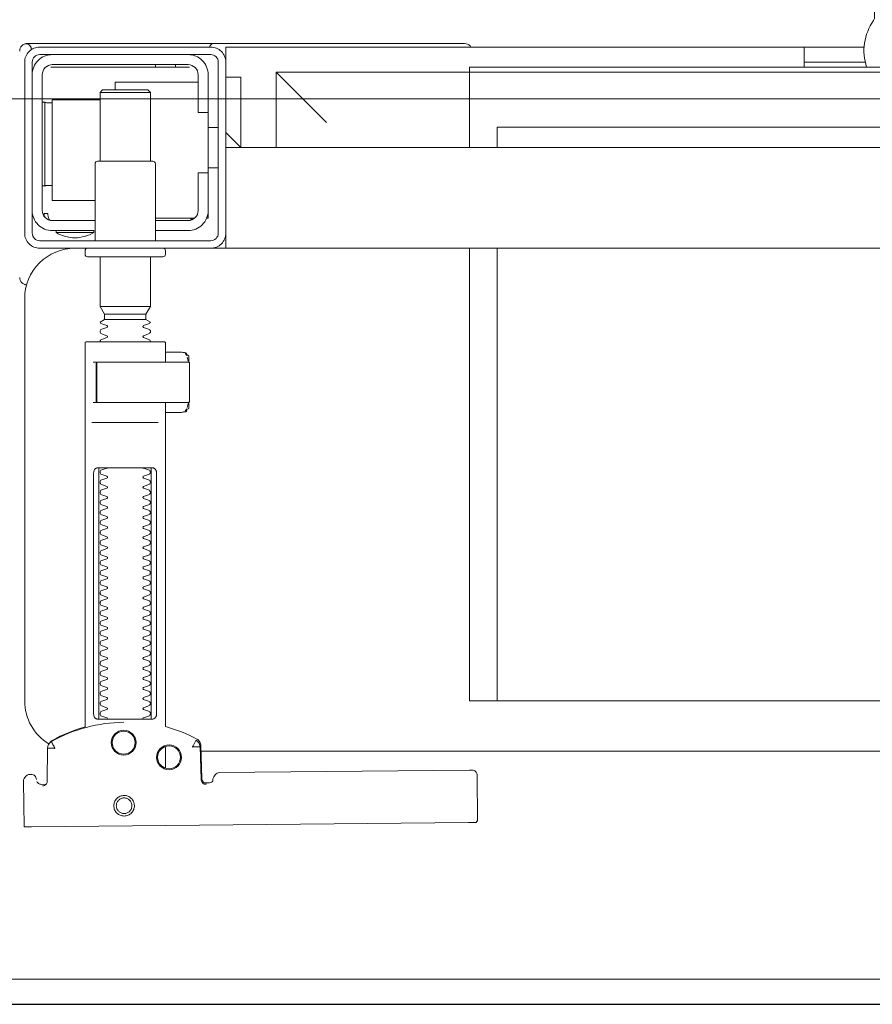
# Model space of a CAD drawing. Header units: millimetres. Extents: x 28291 to 177760, y -399809 to -170937.
# Tile 428 of 656: x 60300 to 60317, y -194641 to -194622. Entities that reach past the tile are written whole.
import ezdxf

# ---------------------------------------------------------------- set-up
doc = ezdxf.new("R2010")
doc.units = ezdxf.units.MM
doc.linetypes.add('DASHDOT', pattern=[25.4, 12.7, -6.35, 0, -6.35])
doc.layers.get('0').update_dxf_attribs({"lineweight": 0})
doc.layers.add('!! 0_ Istn-sciany', color=3, linetype='Continuous', lineweight=30)
doc.layers.add('0-osie-liniA', color=14, linetype='DASHDOT', lineweight=5)
doc.layers.add('!! 1_drzwi-linia - zrealizowane', color=7, linetype='Continuous', lineweight=5, true_color=0x7a7a7a)
doc.layers.add('!! 2 ZABUDOWA GK-MDF', color=7, linetype='Continuous', lineweight=13, true_color=0x7a7a7a)
doc.layers.add('!!_@ wypos sanit nd', color=7, linetype='Continuous', lineweight=0, plot=False)

# ---------------------------------------------------------------- blocks, each defined once
blk = doc.blocks.new('A$Cff2eaf8b')
for points in [[(0.19864, 0.08252), (0.11173, 0.08169)], [(0.20013, 0.08252), (0.20025, 0.07353)], [(0.16386, 0.07389), (0.16409, 0.07384), (0.16425, 0.07378), (0.1644, 0.07368), (0.16452, 0.07356), (0.16463, 0.07342), (0.16471, 0.07326), (0.16476, 0.07309), (0.16478, 0.07292), (0.16496, 0.06636), (0.16497, 0.06624), (0.16498, 0.06614), (0.165, 0.06604), (0.16503, 0.06594), (0.16507, 0.06584), (0.16511, 0.06575), (0.16516, 0.06566), (0.16521, 0.06557), (0.16527, 0.06549), (0.16534, 0.0654), (0.16542, 0.06533), (0.1655, 0.06526), (0.16558, 0.06519), (0.16567, 0.06513), (0.16576, 0.06508), (0.16651, 0.0647), (0.16726, 0.06433), (0.16803, 0.06399), (0.16881, 0.06367), (0.1696, 0.06337), (0.17039, 0.06309), (0.17119, 0.06284), (0.172, 0.0626), (0.172, -0.00186)], [(0.1651, 0.06653), (0.16492, 0.07312), (0.1649, 0.07329), (0.16485, 0.07345), (0.16478, 0.07361), (0.16467, 0.07374), (0.16455, 0.07386), (0.16441, 0.07396), (0.16425, 0.07403), (0.16409, 0.07408), (0.16391, 0.07409)], [(0.19757, 0.07355), (0.19749, 0.07368), (0.19738, 0.0738), (0.19726, 0.0739), (0.19713, 0.07399), (0.19698, 0.07405), (0.19683, 0.07408), (0.19667, 0.07409), (0.19577, 0.07408)], [(0.172, 0.07087), (0.172, 0.06656)], [(0.16493, 0.0675), (-0.16477, 0.0675)], [(0.17483, 0.06014), (0.17483, 0.01214)], [(0.18523, 0.01214), (0.18523, 0.06014)], [(-0.11847, -0.0325), (-0.11847, 0.0575), (0.11153, 0.0575), (0.11153, -0.0325)], [(0.10602, 0.0575), (0.10602, -0.0325)], [(0.18662, 0.00214), (0.17345, 0.00214)], [(0.16811, -0.00015), (0.16776, -0.00056), (0.16776, -0.00022), (0.16779, -0.00011), (0.16786, -0.00004), (0.16797, 0), (0.1681, 0.00001), (0.16822, 0.00001), (0.16841, 0.00003), (0.16887, 0.00014), (0.172, 0.00014)], [(0.16848, 0.00006), (0.16856, 0.00012), (0.16876, 0.00014)], [(0.16732, -0.0019), (0.16732, -0.00074), (0.16736, -0.00062), (0.16746, -0.00054), (0.16767, -0.00049)], [(0.16751, -0.00165), (0.16754, -0.00139), (0.16766, -0.00086)], [(0.17371, -0.00186), (0.18481, -0.00186), (0.18637, -0.00186)], [(0.16767, -0.01124), (0.16755, -0.01122), (0.16746, -0.01119), (0.16737, -0.01112), (0.16732, -0.01098), (0.16732, -0.00983)], [(0.16766, -0.01087), (0.16754, -0.01033), (0.16751, -0.01008)], [(0.172, -0.01186), (0.16887, -0.01186), (0.16841, -0.01176), (0.16831, -0.01174), (0.16819, -0.01174), (0.16806, -0.01173), (0.16794, -0.01172), (0.16783, -0.01166), (0.16776, -0.01151), (0.16776, -0.01117), (0.16811, -0.01157)], [(0.18558, -0.00986), (0.18637, -0.00986)], [(0.16876, -0.01186), (0.16866, -0.01186), (0.16848, -0.01178)], [(0.1759, -0.0183), (0.1841, -0.0183)], [(0.1841, -0.01936), (0.1759, -0.01936)], [(0.185, -0.02092), (0.175, -0.02092)], [(0.19962, -0.02522), (0.19976, -0.02523), (0.19987, -0.02526), (0.20001, -0.0253)], [(-0.16, -0.0355), (-0.16, -0.0325), (0.16, -0.0325), (0.16, -0.0355)], [(0.16, -0.0485), (0.16, -0.0365)], [(0.174, -0.0385), (0.16618, -0.0385)], [(0.167, -0.03806), (0.16693, -0.03815), (0.16687, -0.03825), (0.16681, -0.03837), (0.16675, -0.0385)], [(0.19499, -0.03806), (0.19506, -0.03814), (0.19512, -0.03823), (0.19517, -0.03833), (0.19521, -0.03842), (0.19525, -0.03853), (0.19528, -0.03863), (0.19531, -0.03874), (0.19533, -0.03885), (0.19535, -0.03896), (0.19537, -0.03907), (0.19538, -0.03917), (0.19539, -0.03927), (0.19537, -0.03937), (0.19547, -0.0394), (0.19557, -0.0394), (0.19567, -0.0394), (0.19578, -0.0394), (0.19589, -0.0394), (0.19612, -0.0394), (0.19616, -0.0393), (0.19615, -0.03919), (0.19613, -0.03907), (0.19609, -0.03894), (0.19605, -0.03882), (0.19594, -0.03861)], [(0.1635, -0.0475), (0.1635, -0.04)], [(0.186, -0.042), (0.1945, -0.042), (0.1945, -0.062), (0.185, -0.062)], [(0.19591, -0.04489), (0.19602, -0.04489), (0.19615, -0.04489), (0.19632, -0.04489), (0.1965, -0.04489)], [(0.1615, -0.0485), (0.1635, -0.0485)], [(0.175, -0.0498), (0.175, -0.06346), (0.1755, -0.06396), (0.1845, -0.06396), (0.185, -0.06346), (0.185, -0.0498)], [(0.16, -0.0555), (0.157, -0.0525), (0.16, -0.0525), (-0.16, -0.0525), (-0.157, -0.0525), (-0.16, -0.0555)], [(0.10602, -0.0525), (0.10602, -0.05658), (-0.11847, -0.05658)], [(0.11153, -0.0525), (0.11153, -0.0675), (0.15, -0.0675)], [(0.14, -0.0575), (0.15, -0.0675), (0.15, -0.0525)], [(0.16, -0.0665), (0.157, -0.0665), (0.157, -0.0525)], [(0.1615, -0.0565), (0.1635, -0.0565)], [(0.1965, -0.06151), (0.19632, -0.06151), (0.19615, -0.06151), (0.19602, -0.06151), (0.19591, -0.06151)], [(0.1655, -0.0655), (0.182, -0.0655), (0.182, -0.06396)], [(0.185, -0.06346), (0.175, -0.06346)], [(0.045, -0.0685), (0.045, -0.0725)], [(0.16721, -0.0685), (0.19466, -0.0685), (0.19478, -0.0685)], [(0.17, -0.069), (0.17, -0.0685)], [(0.174, -0.069), (0.174, -0.0685)], [(0.03283, -0.0695), (0.045, -0.0695)], [(0.16, -0.0695), (0.16, -0.0725), (0.03305, -0.0725)]]:
    blk.add_lwpolyline(points)
for points in [[(0.16424, 0.07378), (0.16327, 0.07377), (0.16304, 0.07374), (0.16282, 0.07366), (0.16262, 0.07353), (0.16265, 0.07357), (0.16258, 0.07337), (0.16257, 0.07317, -0.157432), (0.16238, 0.07258), (0.1621, 0.07218, -0.241147), (0.16129, 0.07175), (0.1115, 0.07128), (0.11133, 0.07127), (0.11119, 0.07127), (0.11107, 0.07127), (0.11094, 0.07128), (0.11078, 0.0713), (0.11062, 0.07135), (0.11047, 0.07143), (0.11033, 0.07153), (0.11022, 0.07165), (0.11012, 0.07179), (0.11005, 0.07194), (0.11001, 0.0721), (0.10999, 0.07227), (0.10995, 0.08127), (0.11022, 0.08166)], [(0.19647, 0.0744), (0.19626, 0.07438), (0.19604, 0.0743), (0.19585, 0.07417), (0.19566, 0.07396, 0.132231), (0.19551, 0.07346), (0.19546, 0.06691)], [(0.19768, 0.0731, 0.415336), (0.19869, 0.07211)], [(0.19885, 0.07212), (0.19898, 0.07212), (0.19912, 0.07213), (0.19927, 0.07216), (0.1994, 0.07222), (0.19953, 0.07229), (0.19965, 0.07238), (0.19975, 0.07248), (0.20007, 0.07294, 0.158481), (0.20025, 0.07353)], [(0.18031, 0.06175, 0.125713), (0.19466, 0.06556, 0.121439), (0.19519, 0.06605, -0.262119), (0.2, 0.0575), (0.2, -0.0225, -0.414214), (0.19, -0.0325), (0.18751, -0.0325, 0.405519), (0.188, -0.032), (0.188, -0.0313, 0.414214), (0.1875, -0.0308), (0.1725, -0.0308, 0.414214), (0.172, -0.0313), (0.172, -0.032, 0.405519), (0.17249, -0.0325, 0.001664), (0.15993, -0.0325)], [(0.172, -0.00986), (0.172, -0.01366, 0.414214), (0.1722, -0.01386), (0.18462, -0.01386), (0.1878, -0.01386, 0.414214), (0.188, -0.01366), (0.188, 0.06267), (0.18885, 0.06292), (0.18969, 0.06319), (0.19052, 0.0635), (0.19134, 0.06382), (0.19215, 0.06417), (0.19295, 0.06454), (0.19374, 0.06494), (0.19456, 0.06538), (0.19464, 0.06544), (0.19473, 0.0655), (0.19481, 0.06557), (0.19488, 0.06564), (0.19495, 0.06572), (0.19502, 0.06581)], [(0.17647, 0.01114, 0.182836), (0.17636, 0.01123), (0.17515, 0.01163, 0.050055), (0.175, 0.0119), (0.175, 0.01218, 0.050055), (0.17515, 0.01244), (0.17636, 0.01285, 0.719897), (0.17636, 0.01323), (0.17515, 0.01363, 0.050055), (0.175, 0.0139), (0.175, 0.01418, 0.050055), (0.17515, 0.01444), (0.17636, 0.01485, 0.719897), (0.17636, 0.01523), (0.17515, 0.01563, 0.050055), (0.175, 0.0159), (0.175, 0.01618, 0.050055), (0.17515, 0.01644), (0.17636, 0.01685, 0.719897), (0.17636, 0.01723), (0.17515, 0.01763, 0.050055), (0.175, 0.0179), (0.175, 0.01818, 0.050055), (0.17515, 0.01844), (0.17636, 0.01885, 0.719897), (0.17636, 0.01923), (0.17515, 0.01963, 0.050055), (0.175, 0.0199), (0.175, 0.02018, 0.050055), (0.17515, 0.02044), (0.17636, 0.02085, 0.719897), (0.17636, 0.02123), (0.17515, 0.02163, 0.050055), (0.175, 0.0219), (0.175, 0.02218, 0.050055), (0.17515, 0.02244), (0.17636, 0.02285, 0.719897), (0.17636, 0.02323), (0.17515, 0.02363, 0.050055), (0.175, 0.0239), (0.175, 0.02418, 0.050055), (0.17515, 0.02444), (0.17636, 0.02485, 0.719897), (0.17636, 0.02523), (0.17515, 0.02563, 0.050055), (0.175, 0.0259), (0.175, 0.02618, 0.050055), (0.17515, 0.02644), (0.17636, 0.02685, 0.719897), (0.17636, 0.02723), (0.17515, 0.02763, 0.050055), (0.175, 0.0279), (0.175, 0.02818, 0.050055), (0.17515, 0.02844), (0.17636, 0.02885, 0.719897), (0.17636, 0.02923), (0.17515, 0.02963, 0.050055), (0.175, 0.0299), (0.175, 0.03018, 0.050055), (0.17515, 0.03044), (0.17636, 0.03085, 0.719897), (0.17636, 0.03123), (0.17515, 0.03163, 0.050055), (0.175, 0.0319), (0.175, 0.03218, 0.050055), (0.17515, 0.03244), (0.17636, 0.03285, 0.719897), (0.17636, 0.03323), (0.17515, 0.03363, 0.050055), (0.175, 0.0339), (0.175, 0.03418, 0.050055), (0.17515, 0.03444), (0.17636, 0.03485, 0.719897), (0.17636, 0.03523), (0.17515, 0.03563, 0.050055), (0.175, 0.0359), (0.175, 0.03618, 0.050055), (0.17515, 0.03644), (0.17636, 0.03685, 0.719897), (0.17636, 0.03723), (0.17515, 0.03763, 0.050055), (0.175, 0.0379), (0.175, 0.03818, 0.050055), (0.17515, 0.03844), (0.17636, 0.03885, 0.719897), (0.17636, 0.03923), (0.17515, 0.03963, 0.050055), (0.175, 0.0399), (0.175, 0.04018, 0.050055), (0.17515, 0.04044), (0.17636, 0.04085, 0.719897), (0.17636, 0.04123), (0.17515, 0.04163, 0.050055), (0.175, 0.0419), (0.175, 0.04218, 0.050055), (0.17515, 0.04244), (0.17636, 0.04285, 0.719897), (0.17636, 0.04323), (0.17515, 0.04363, 0.050055), (0.175, 0.0439), (0.175, 0.04418, 0.050055), (0.17515, 0.04444), (0.17636, 0.04485, 0.719897), (0.17636, 0.04523), (0.17515, 0.04563, 0.050055), (0.175, 0.0459), (0.175, 0.04618, 0.050055), (0.17515, 0.04644), (0.17636, 0.04685, 0.719897), (0.17636, 0.04723), (0.17515, 0.04763, 0.050055), (0.175, 0.0479), (0.175, 0.04818, 0.050055), (0.17515, 0.04844), (0.17636, 0.04885, 0.719897), (0.17636, 0.04923), (0.17515, 0.04963, 0.050055), (0.175, 0.0499), (0.175, 0.05018, 0.050055), (0.17515, 0.05044), (0.17636, 0.05085, 0.719897), (0.17636, 0.05123), (0.17515, 0.05163, 0.050055), (0.175, 0.0519), (0.175, 0.05218, 0.050055), (0.17515, 0.05244), (0.17636, 0.05285, 0.719897), (0.17636, 0.05323), (0.17515, 0.05363, 0.050055), (0.175, 0.0539), (0.175, 0.05418, 0.050055), (0.17515, 0.05444), (0.17636, 0.05485, 0.719897), (0.17636, 0.05523), (0.17515, 0.05563, 0.050055), (0.175, 0.0559), (0.175, 0.05618, 0.050055), (0.17515, 0.05644), (0.17636, 0.05685, 0.719897), (0.17636, 0.05723), (0.17515, 0.05763, 0.050055), (0.175, 0.0579), (0.175, 0.05818, 0.050055), (0.17515, 0.05844), (0.17636, 0.05885, 0.719897), (0.17636, 0.05923), (0.17515, 0.05963, 0.050055), (0.175, 0.0599), (0.175, 0.06018, 0.050055), (0.17515, 0.06044), (0.17636, 0.06085, 0.474594), (0.17647, 0.06114)], [(0.18353, 0.06114, 0.474594), (0.18364, 0.06085), (0.18485, 0.06044, 0.050055), (0.185, 0.06018), (0.185, 0.0599, 0.050055), (0.18485, 0.05963), (0.18364, 0.05923, 0.719897), (0.18364, 0.05885), (0.18485, 0.05844, 0.050055), (0.185, 0.05818), (0.185, 0.0579, 0.050055), (0.18485, 0.05763), (0.18364, 0.05723, 0.719897), (0.18364, 0.05685), (0.18485, 0.05644, 0.050055), (0.185, 0.05618), (0.185, 0.0559, 0.050055), (0.18485, 0.05563), (0.18364, 0.05523, 0.719897), (0.18364, 0.05485), (0.18485, 0.05444, 0.050055), (0.185, 0.05418), (0.185, 0.0539, 0.050055), (0.18485, 0.05363), (0.18364, 0.05323, 0.719897), (0.18364, 0.05285), (0.18485, 0.05244, 0.050055), (0.185, 0.05218), (0.185, 0.0519, 0.050055), (0.18485, 0.05163), (0.18364, 0.05123, 0.719897), (0.18364, 0.05085), (0.18485, 0.05044, 0.050055), (0.185, 0.05018), (0.185, 0.0499, 0.050055), (0.18485, 0.04963), (0.18364, 0.04923, 0.719897), (0.18364, 0.04885), (0.18485, 0.04844, 0.050055), (0.185, 0.04818), (0.185, 0.0479, 0.050055), (0.18485, 0.04763), (0.18364, 0.04723, 0.719897), (0.18364, 0.04685), (0.18485, 0.04644, 0.050055), (0.185, 0.04618), (0.185, 0.0459, 0.050055), (0.18485, 0.04563), (0.18364, 0.04523, 0.719897), (0.18364, 0.04485), (0.18485, 0.04444, 0.050055), (0.185, 0.04418), (0.185, 0.0439, 0.050055), (0.18485, 0.04363), (0.18364, 0.04323, 0.719897), (0.18364, 0.04285), (0.18485, 0.04244, 0.050055), (0.185, 0.04218), (0.185, 0.0419, 0.050055), (0.18485, 0.04163), (0.18364, 0.04123, 0.719897), (0.18364, 0.04085), (0.18485, 0.04044, 0.050055), (0.185, 0.04018), (0.185, 0.0399, 0.050055), (0.18485, 0.03963), (0.18364, 0.03923, 0.719897), (0.18364, 0.03885), (0.18485, 0.03844, 0.050055), (0.185, 0.03818), (0.185, 0.0379, 0.050055), (0.18485, 0.03763), (0.18364, 0.03723, 0.719897), (0.18364, 0.03685), (0.18485, 0.03644, 0.050055), (0.185, 0.03618), (0.185, 0.0359, 0.050055), (0.18485, 0.03563), (0.18364, 0.03523, 0.719897), (0.18364, 0.03485), (0.18485, 0.03444, 0.050055), (0.185, 0.03418), (0.185, 0.0339, 0.050055), (0.18485, 0.03363), (0.18364, 0.03323, 0.719897), (0.18364, 0.03285), (0.18485, 0.03244, 0.050055), (0.185, 0.03218), (0.185, 0.0319, 0.050055), (0.18485, 0.03163), (0.18364, 0.03123, 0.719897), (0.18364, 0.03085), (0.18485, 0.03044, 0.050055), (0.185, 0.03018), (0.185, 0.0299, 0.050055), (0.18485, 0.02963), (0.18364, 0.02923, 0.719897), (0.18364, 0.02885), (0.18485, 0.02844, 0.050055), (0.185, 0.02818), (0.185, 0.0279, 0.050055), (0.18485, 0.02763), (0.18364, 0.02723, 0.719897), (0.18364, 0.02685), (0.18485, 0.02644, 0.050055), (0.185, 0.02618), (0.185, 0.0259, 0.050055), (0.18485, 0.02563), (0.18364, 0.02523, 0.719897), (0.18364, 0.02485), (0.18485, 0.02444, 0.050055), (0.185, 0.02418), (0.185, 0.0239, 0.050055), (0.18485, 0.02363), (0.18364, 0.02323, 0.719897), (0.18364, 0.02285), (0.18485, 0.02244, 0.050055), (0.185, 0.02218), (0.185, 0.0219, 0.050055), (0.18485, 0.02163), (0.18364, 0.02123, 0.719897), (0.18364, 0.02085), (0.18485, 0.02044, 0.050055), (0.185, 0.02018), (0.185, 0.0199, 0.050055), (0.18485, 0.01963), (0.18364, 0.01923, 0.719897), (0.18364, 0.01885), (0.18485, 0.01844, 0.050055), (0.185, 0.01818), (0.185, 0.0179, 0.050055), (0.18485, 0.01763), (0.18364, 0.01723, 0.719897), (0.18364, 0.01685), (0.18485, 0.01644, 0.050055), (0.185, 0.01618), (0.185, 0.0159, 0.050055), (0.18485, 0.01563), (0.18364, 0.01523, 0.719897), (0.18364, 0.01485), (0.18485, 0.01444, 0.050055), (0.185, 0.01418), (0.185, 0.0139, 0.050055), (0.18485, 0.01363), (0.18364, 0.01323, 0.719897), (0.18364, 0.01285), (0.18485, 0.01244, 0.050055), (0.185, 0.01218), (0.185, 0.0119, 0.050055), (0.18485, 0.01163), (0.18364, 0.01123, 0.182836), (0.18353, 0.01114)], [(0.18575, -0.00966), (0.18575, -0.00207), (0.18572, -0.00196), (0.18564, -0.00189), (0.18554, -0.00186), (0.18565, -0.00188), (0.18573, -0.00194), (0.18577, -0.00204), (0.18577, -0.00966), (0.18574, -0.00977), (0.18566, -0.00984), (0.18547, -0.00986), (0.18558, -0.00981), (0.18563, -0.00966), (0.18563, -0.00206), (0.18557, -0.00191), (0.18547, -0.00186), (0.16743, -0.00186, 0.414214), (0.16723, -0.00206), (0.16723, -0.00966, 0.414214), (0.16743, -0.00986), (0.18547, -0.00986)], [(0.18555, -0.00986, 0.414213), (0.18575, -0.00966), (0.18575, -0.00207), (0.18575, -0.00966), (0.18572, -0.00977), (0.18564, -0.00984), (0.18554, -0.00986)], [(0.175, -0.01382), (0.175, -0.01406, -0.050055), (0.17515, -0.01432), (0.17636, -0.01473, -0.719897), (0.17636, -0.01511), (0.17515, -0.01552, -0.050055), (0.175, -0.01578), (0.175, -0.01606, -0.050055), (0.17515, -0.01632), (0.17636, -0.01673, -0.719897), (0.17636, -0.01711), (0.17515, -0.01752, -0.050055), (0.175, -0.01778), (0.1759, -0.0183), (0.1759, -0.01936), (0.175, -0.02092), (0.175, -0.0308)], [(0.185, -0.01382), (0.185, -0.01406, 0.050055), (0.18485, -0.01432), (0.18364, -0.01473, 0.719897), (0.18364, -0.01511), (0.18485, -0.01552, 0.050055), (0.185, -0.01578), (0.185, -0.01606, 0.050055), (0.18485, -0.01632), (0.18364, -0.01673, 0.719897), (0.18364, -0.01711), (0.18485, -0.01752, 0.050055), (0.185, -0.01778), (0.1841, -0.0183), (0.1841, -0.01936), (0.185, -0.02092), (0.185, -0.0308)], [(0.2001, -0.02534, 0.126559), (0.19961, -0.02525)], [(0.20099, -0.02671, 0.198909), (0.20055, -0.02564, 0.091301), (0.2001, -0.02534)], [(0.174, -0.034), (0.174, -0.0493, 0.414214), (0.1745, -0.0498), (0.1855, -0.0498, 0.414214), (0.186, -0.0493), (0.186, -0.034)], [(0.19375, -0.03562, 0.119096), (0.19, -0.03454, 0.119096), (0.18625, -0.03562)], [(0.16379, -0.0385), (0.1635, -0.0385), (0.1635, -0.04, -0.414214), (0.1675, -0.036), (0.174, -0.036)], [(0.19375, -0.036), (0.19375, -0.03562), (0.18625, -0.03562), (0.18625, -0.036), (0.1945, -0.036, -0.414214), (0.1985, -0.04)], [(0.174, -0.038), (0.1675, -0.038, 0.414214), (0.1655, -0.04), (0.1655, -0.0475), (0.1635, -0.0475), (0.1635, -0.067, 0.414214), (0.1675, -0.071)], [(0.1635, -0.0595), (0.1655, -0.0595), (0.1655, -0.067, 0.414214), (0.1675, -0.069), (0.1945, -0.069, 0.414214), (0.1965, -0.067), (0.1965, -0.04, 0.414214), (0.1945, -0.038), (0.186, -0.038)], [(0.1945, -0.04497), (0.19515, -0.04496), (0.19542, -0.04496), (0.1956, -0.04496), (0.19566, -0.04496, 0.116465), (0.19589, -0.0449), (0.196, -0.04485), (0.196, -0.06155), (0.19589, -0.0615, 0.116465), (0.19566, -0.06144), (0.19542, -0.06144), (0.19515, -0.06144), (0.1945, -0.06143)], [(-0.04, -0.0685), (-0.03255, -0.0685, 0.236962), (-0.03118, -0.07775, -0.154353), (-0.031, -0.07832), (-0.031, -0.08218), (0.031, -0.08218), (0.031, -0.07832, -0.154353), (0.03118, -0.07775, 0.236962), (0.03255, -0.0685), (0.04, -0.0685)], [(0.1945, -0.071, 0.414214), (0.1985, -0.067)], [(0.1987, -0.07216, 0.000114), (0.1987, -0.07216, 0.517015), (0.20003, -0.07309), (0.19993, -0.07313), (0.19983, -0.07315), (0.19971, -0.07318), (0.19958, -0.07319), (0.19948, -0.07319), (0.19903, -0.07319), (0.19841, -0.07319), (0.19771, -0.07319), (0.16427, -0.07319), (0.16392, -0.07319), (0.16356, -0.07319), (0.16323, -0.07319), (0.16293, -0.07319), (0.16269, -0.07319), (0.16249, -0.07319), (0.16236, -0.07319)], [(0.2001, -0.07306, 0.091301), (0.20055, -0.07276, 0.198909), (0.20099, -0.0717)], [(0.11124, -0.0725), (0.11142, -0.07274), (0.11165, -0.07293), (0.11192, -0.07308), (0.1122, -0.07317), (0.1125, -0.0732), (0.1623, -0.0732, 0.326231), (0.16325, -0.0725)]]:
    blk.add_lwpolyline(points, format="xyb")
for points in [[(0.18024, 0.0763), (0.18044, 0.07631), (0.18064, 0.07634), (0.18083, 0.07639), (0.18102, 0.07646), (0.1812, 0.07655), (0.18138, 0.07665), (0.18154, 0.07677), (0.18168, 0.07691), (0.18182, 0.07706), (0.18193, 0.07722), (0.18204, 0.0774), (0.18212, 0.07758), (0.18219, 0.07777), (0.18223, 0.07796), (0.18226, 0.07816), (0.18227, 0.07836), (0.18226, 0.07857), (0.18223, 0.07876), (0.18217, 0.07896), (0.18211, 0.07915), (0.18202, 0.07933), (0.18191, 0.0795), (0.18179, 0.07966), (0.18165, 0.07981), (0.1815, 0.07994), (0.18134, 0.08006), (0.18117, 0.08016), (0.18099, 0.08024), (0.1808, 0.08031), (0.1806, 0.08036), (0.1804, 0.08038), (0.1802, 0.08039), (0.18, 0.08038), (0.1798, 0.08035), (0.17961, 0.0803), (0.17942, 0.08023), (0.17924, 0.08014), (0.17907, 0.08004), (0.17891, 0.07992), (0.17876, 0.07978), (0.17863, 0.07963), (0.17851, 0.07947), (0.17841, 0.07929), (0.17832, 0.07911), (0.17826, 0.07892), (0.17821, 0.07872), (0.17818, 0.07853), (0.17817, 0.07832), (0.17819, 0.07812), (0.17822, 0.07793), (0.17827, 0.07773), (0.17834, 0.07754), (0.17842, 0.07736), (0.17853, 0.07719), (0.17865, 0.07703), (0.17879, 0.07688), (0.17894, 0.07675), (0.1791, 0.07663), (0.17927, 0.07653), (0.17946, 0.07645), (0.17965, 0.07638), (0.17984, 0.07633), (0.18004, 0.07631)], [(0.18023, 0.07679), (0.18038, 0.0768), (0.18053, 0.07682), (0.18068, 0.07686), (0.18082, 0.07691), (0.18096, 0.07698), (0.18109, 0.07706), (0.18121, 0.07715), (0.18132, 0.07725), (0.18143, 0.07737), (0.18151, 0.07749), (0.18159, 0.07762), (0.18166, 0.07776), (0.18171, 0.0779), (0.18174, 0.07805), (0.18176, 0.0782), (0.18177, 0.07835), (0.18176, 0.0785), (0.18174, 0.07866), (0.1817, 0.0788), (0.18164, 0.07895), (0.18158, 0.07908), (0.1815, 0.07921), (0.18141, 0.07933), (0.1813, 0.07944), (0.18119, 0.07955), (0.18107, 0.07964), (0.18093, 0.07971), (0.1808, 0.07978), (0.18065, 0.07983), (0.18051, 0.07986), (0.18036, 0.07988), (0.1802, 0.07989), (0.18005, 0.07988), (0.1799, 0.07986), (0.17975, 0.07982), (0.17961, 0.07976), (0.17947, 0.0797), (0.17935, 0.07962), (0.17922, 0.07953), (0.17911, 0.07942), (0.17901, 0.07931), (0.17892, 0.07919), (0.17884, 0.07906), (0.17878, 0.07892), (0.17873, 0.07877), (0.1787, 0.07863), (0.17867, 0.07848), (0.17867, 0.07832), (0.17868, 0.07817), (0.1787, 0.07802), (0.17874, 0.07787), (0.17879, 0.07773), (0.17886, 0.07759), (0.17894, 0.07746), (0.17903, 0.07734), (0.17913, 0.07723), (0.17925, 0.07713), (0.17937, 0.07704), (0.1795, 0.07696), (0.17964, 0.0769), (0.17978, 0.07685), (0.17993, 0.07682), (0.18008, 0.07679)], [(0.16587, 0.06536), (0.16582, 0.06538), (0.16577, 0.06542), (0.16573, 0.06545), (0.16568, 0.06549), (0.16563, 0.06553), (0.16558, 0.06558), (0.16553, 0.06563), (0.16548, 0.06568), (0.16544, 0.06573), (0.1654, 0.06579), (0.16536, 0.06585), (0.16532, 0.06591), (0.16529, 0.06597), (0.16526, 0.06603), (0.16523, 0.0661), (0.16521, 0.06616), (0.16519, 0.06623), (0.16517, 0.06629), (0.16515, 0.06636), (0.16514, 0.06642), (0.16514, 0.06648), (0.16513, 0.06654), (0.16513, 0.06659), (0.16518, 0.06661), (0.16643, 0.06666), (0.16648, 0.06666), (0.16654, 0.06666), (0.16659, 0.06668), (0.16664, 0.06665), (0.16661, 0.06661), (0.16658, 0.06656), (0.16655, 0.06651), (0.16652, 0.06645), (0.16594, 0.06536)], [(0.18533, 0.06114), (0.18541, 0.06113), (0.1855, 0.06112), (0.18559, 0.06111), (0.18567, 0.06108), (0.18575, 0.06105), (0.18583, 0.06101), (0.18591, 0.06096), (0.18597, 0.0609), (0.18604, 0.06084), (0.18609, 0.06076), (0.18615, 0.06068), (0.18619, 0.06058), (0.18623, 0.06048), (0.18625, 0.06037), (0.18627, 0.06025), (0.18628, 0.06014), (0.18628, 0.01214), (0.18627, 0.01202), (0.18625, 0.01191), (0.18623, 0.0118), (0.18619, 0.01169), (0.18615, 0.0116), (0.18609, 0.01151), (0.18604, 0.01144), (0.18597, 0.01137), (0.18591, 0.01131), (0.18583, 0.01126), (0.18575, 0.01122), (0.18567, 0.01119), (0.18559, 0.01117), (0.1855, 0.01115), (0.18541, 0.01114), (0.18533, 0.01114), (0.17475, 0.01114), (0.17466, 0.01114), (0.17457, 0.01115), (0.17449, 0.01117), (0.1744, 0.01119), (0.17432, 0.01122), (0.17424, 0.01126), (0.17416, 0.01131), (0.17409, 0.01137), (0.17403, 0.01144), (0.17397, 0.01151), (0.17392, 0.0116), (0.17387, 0.01169), (0.17384, 0.0118), (0.17381, 0.01191), (0.17379, 0.01202), (0.17379, 0.01214), (0.17379, 0.06014), (0.17379, 0.06025), (0.17381, 0.06037), (0.17384, 0.06048), (0.17387, 0.06058), (0.17392, 0.06068), (0.17397, 0.06076), (0.17403, 0.06084), (0.17409, 0.0609), (0.17416, 0.06096), (0.17424, 0.06101), (0.17432, 0.06105), (0.1744, 0.06108), (0.17449, 0.06111), (0.17457, 0.06112), (0.17466, 0.06113), (0.17475, 0.06114)], [(-0.11847, -0.0685), (0.11153, -0.0685), (0.11153, -0.0675), (-0.11847, -0.0675)]]:
    blk.add_lwpolyline(points, close=True)
for points in [[(0.19546, 0.0669), (0.19546, 0.0669), (0.19546, 0.0669), (0.19546, 0.06691), (0.19546, 0.06691), (0.19546, 0.06691), (0.19546, 0.06691), (0.19546, 0.06691), (0.19546, 0.06691), (0.19546, 0.06691), (0.19546, 0.06691), (0.19546, 0.06691), (0.19546, 0.06691), (0.19546, 0.06691), (0.19546, 0.06691), (0.19546, 0.06691), (0.19546, 0.06691), (0.19546, 0.06691), (0.19546, 0.06691), (0.19546, 0.06691), (0.19546, 0.0669), (0.19546, 0.0669), (0.19546, 0.0669), (0.19546, 0.0669), (0.19546, 0.0669), (0.19546, 0.0669), (0.19546, 0.0669), (0.19546, 0.0669), (0.19546, 0.0669), (0.19546, 0.0669), (0.19546, 0.0669), (0.19546, 0.0669), (0.19546, 0.0669), (0.19546, 0.0669), (0.19546, 0.0669), (0.19546, 0.0669), (0.19545, 0.0669), (0.19545, 0.06691), (0.19545, 0.06691), (0.19545, 0.06691), (0.19545, 0.06691), (0.19545, 0.06691), (0.19545, 0.06691), (0.19545, 0.06691), (0.19545, 0.06691), (0.19544, 0.06691), (0.19544, 0.06691), (0.19544, 0.0669), (0.19544, 0.0669), (0.19544, 0.0669), (0.19543, 0.0669), (0.19543, 0.0669), (0.19543, 0.0669), (0.19543, 0.0669), (0.19543, 0.0669), (0.19543, 0.0669), (0.19543, 0.0669), (0.19542, 0.0669), (0.19542, 0.0669), (0.19542, 0.0669), (0.19542, 0.0669), (0.19542, 0.0669), (0.19541, 0.0669), (0.19541, 0.0669), (0.19541, 0.0669), (0.19541, 0.0669), (0.19541, 0.0669), (0.1954, 0.0669), (0.1954, 0.0669), (0.1954, 0.0669), (0.19539, 0.0669), (0.19539, 0.0669), (0.19539, 0.0669), (0.19537, 0.06691), (0.19537, 0.06691), (0.19537, 0.06691), (0.19536, 0.06691), (0.19536, 0.06691), (0.19535, 0.06691), (0.19535, 0.06691), (0.19534, 0.06691), (0.19534, 0.06691), (0.19533, 0.06691), (0.19533, 0.06691), (0.19532, 0.06691), (0.19532, 0.06691), (0.19531, 0.06691), (0.19531, 0.06691), (0.1953, 0.06691), (0.19529, 0.06691), (0.19529, 0.06691), (0.19528, 0.06691), (0.19527, 0.06691), (0.19527, 0.06691), (0.19526, 0.06691), (0.19525, 0.06691), (0.19524, 0.06691), (0.19523, 0.06691), (0.19523, 0.06691), (0.19522, 0.06691), (0.19521, 0.06691), (0.1952, 0.06691), (0.19519, 0.06691), (0.19518, 0.06691), (0.19517, 0.06691), (0.19516, 0.06691), (0.19515, 0.06691), (0.19514, 0.06691), (0.19513, 0.06691), (0.19512, 0.06691), (0.19511, 0.06691), (0.1951, 0.06691), (0.19509, 0.06691), (0.19508, 0.06691), (0.19507, 0.06691), (0.19506, 0.06691), (0.19505, 0.06691), (0.19504, 0.06691), (0.19503, 0.06691), (0.19502, 0.06691), (0.19501, 0.06691), (0.19499, 0.06691), (0.19498, 0.06691), (0.19497, 0.06691), (0.19496, 0.06691), (0.19495, 0.06691), (0.19494, 0.06692), (0.19492, 0.06692), (0.19491, 0.06692), (0.1949, 0.06692), (0.19489, 0.06692), (0.19487, 0.06692), (0.19486, 0.06692), (0.19485, 0.06692), (0.19484, 0.06692), (0.19482, 0.06692), (0.19481, 0.06692), (0.19469, 0.06692), (0.19464, 0.06692), (0.19459, 0.06692), (0.19456, 0.06692), (0.19453, 0.06692), (0.19451, 0.06692), (0.19448, 0.06692), (0.19445, 0.06692), (0.19443, 0.06692), (0.1944, 0.06692), (0.19438, 0.06692), (0.19435, 0.06692), (0.19433, 0.06692), (0.1943, 0.06692), (0.19428, 0.06692), (0.19427, 0.06692), (0.19425, 0.06692), (0.19423, 0.06692), (0.19422, 0.06692), (0.19421, 0.06692), (0.19419, 0.06692), (0.19418, 0.06692), (0.19418, 0.06692), (0.19417, 0.06692), (0.19416, 0.06692), (0.19416, 0.06692), (0.19415, 0.06692), (0.19415, 0.06693), (0.19414, 0.06693), (0.19414, 0.06693), (0.19413, 0.06693), (0.19413, 0.06693), (0.19412, 0.06693), (0.19412, 0.06693), (0.19411, 0.06693), (0.19411, 0.06693), (0.19411, 0.06692), (0.1941, 0.06692), (0.1941, 0.06692), (0.1941, 0.06692), (0.19409, 0.06692), (0.19409, 0.06692), (0.19409, 0.06692), (0.19408, 0.06692), (0.19408, 0.06692), (0.19408, 0.06692), (0.19407, 0.06692), (0.19407, 0.06692), (0.19406, 0.06692), (0.19406, 0.06692), (0.19406, 0.06692), (0.19406, 0.06692), (0.19405, 0.06692), (0.19405, 0.06692), (0.19405, 0.06692), (0.19405, 0.06692), (0.19404, 0.06693), (0.19404, 0.06693), (0.19404, 0.06693), (0.19403, 0.06693), (0.19403, 0.06693), (0.19402, 0.06693), (0.19402, 0.06694), (0.19402, 0.06694), (0.19401, 0.06694), (0.19401, 0.06694), (0.19401, 0.06694), (0.194, 0.06694), (0.194, 0.06694), (0.194, 0.06694), (0.194, 0.06694), (0.194, 0.06694), (0.194, 0.06694), (0.19399, 0.06694), (0.19399, 0.06694), (0.19399, 0.06694), (0.19399, 0.06694), (0.19399, 0.06694), (0.19399, 0.06694), (0.19399, 0.06694), (0.19398, 0.06694), (0.19398, 0.06694), (0.19398, 0.06694), (0.19398, 0.06693), (0.19398, 0.06693), (0.19397, 0.06693), (0.19397, 0.06693), (0.19397, 0.06693), (0.19397, 0.06693), (0.19397, 0.06692), (0.19397, 0.06692), (0.19397, 0.06692), (0.19397, 0.06692), (0.19397, 0.06692), (0.19397, 0.06691), (0.19397, 0.06691), (0.19397, 0.06691), (0.19397, 0.06691), (0.19397, 0.0669), (0.19397, 0.0669), (0.19397, 0.0669), (0.19397, 0.0669), (0.19397, 0.0669), (0.19397, 0.06689), (0.19397, 0.06689), (0.19397, 0.06689), (0.19397, 0.06689), (0.19397, 0.06689), (0.19397, 0.06688), (0.19397, 0.06688), (0.19398, 0.06688), (0.19398, 0.06688), (0.19398, 0.06688), (0.19398, 0.06687), (0.19399, 0.06687), (0.19399, 0.06687), (0.19399, 0.06687), (0.194, 0.06686), (0.194, 0.06686), (0.19401, 0.06685), (0.19401, 0.06685), (0.19401, 0.06685), (0.19402, 0.06684), (0.19402, 0.06684), (0.19402, 0.06684), (0.19402, 0.06683), (0.19403, 0.06683), (0.19403, 0.06683), (0.19403, 0.06682), (0.19403, 0.06682), (0.19403, 0.06682), (0.19403, 0.06681), (0.19403, 0.06681), (0.19404, 0.06681), (0.19404, 0.06681), (0.19404, 0.0668), (0.19404, 0.0668), (0.19404, 0.0668), (0.19404, 0.06679), (0.19405, 0.06679), (0.19405, 0.06679), (0.19405, 0.06678), (0.19405, 0.06678), (0.19405, 0.06677), (0.19406, 0.06677), (0.19406, 0.06677), (0.19406, 0.06676), (0.19406, 0.06676), (0.19407, 0.06675), (0.19407, 0.06675), (0.19407, 0.06674), (0.19408, 0.06673), (0.19408, 0.06672), (0.19409, 0.06671), (0.1941, 0.0667), (0.1941, 0.06669), (0.19411, 0.06668), (0.19412, 0.06666), (0.19414, 0.06663), (0.19416, 0.06659), (0.19418, 0.06655), (0.19419, 0.06653), (0.1942, 0.06652), (0.19421, 0.0665), (0.19422, 0.06648), (0.19423, 0.06646), (0.19433, 0.06627), (0.19434, 0.06626), (0.19435, 0.06624), (0.19436, 0.06622), (0.19437, 0.06621), (0.19438, 0.06619), (0.19439, 0.06618), (0.1944, 0.06616), (0.1944, 0.06614), (0.19441, 0.06613), (0.19442, 0.06611), (0.19443, 0.0661), (0.19444, 0.06608), (0.19445, 0.06607), (0.19445, 0.06605), (0.19446, 0.06604), (0.19447, 0.06603), (0.19448, 0.06601), (0.19448, 0.066), (0.19449, 0.06598), (0.1945, 0.06597), (0.19451, 0.06596), (0.19451, 0.06595), (0.19452, 0.06593), (0.19453, 0.06592), (0.19453, 0.06591), (0.19454, 0.0659), (0.19455, 0.06588), (0.19455, 0.06587), (0.19456, 0.06586), (0.19457, 0.06585), (0.19457, 0.06584), (0.19458, 0.06583), (0.19458, 0.06582), (0.19459, 0.06581), (0.19459, 0.0658), (0.1946, 0.06579), (0.1946, 0.06578), (0.19461, 0.06577), (0.19461, 0.06576), (0.19462, 0.06575), (0.19462, 0.06574), (0.19463, 0.06573), (0.19463, 0.06572), (0.19464, 0.06572), (0.19464, 0.06571), (0.19464, 0.0657), (0.19465, 0.06569), (0.19465, 0.06569), (0.19466, 0.06568), (0.19466, 0.06567), (0.19466, 0.06567), (0.19467, 0.06566), (0.19467, 0.06566), (0.19467, 0.06565), (0.19467, 0.06565), (0.19468, 0.06564), (0.19468, 0.06564), (0.19468, 0.06564), (0.19468, 0.06563), (0.19468, 0.06563), (0.19468, 0.06563), (0.19468, 0.06563), (0.19468, 0.06563), (0.19468, 0.06562), (0.19469, 0.06562), (0.19469, 0.06562), (0.19469, 0.06562), (0.19469, 0.06562), (0.19469, 0.06562), (0.19469, 0.06562), (0.19469, 0.06561), (0.19469, 0.06561), (0.19469, 0.06561), (0.19469, 0.06561), (0.19469, 0.06561), (0.19469, 0.06561), (0.19469, 0.06561), (0.19469, 0.06561), (0.19469, 0.06561), (0.19469, 0.06561), (0.19469, 0.06561), (0.19469, 0.06561), (0.19469, 0.06561), (0.19469, 0.06561), (0.19469, 0.06561), (0.19469, 0.06561), (0.19469, 0.0656), (0.19469, 0.0656), (0.19469, 0.0656), (0.19469, 0.0656), (0.19469, 0.0656), (0.19469, 0.0656), (0.19468, 0.0656), (0.19468, 0.0656), (0.19468, 0.0656), (0.19468, 0.0656), (0.19468, 0.0656), (0.19468, 0.0656), (0.19468, 0.0656), (0.19469, 0.0656), (0.19469, 0.0656), (0.19469, 0.0656), (0.19469, 0.0656), (0.19469, 0.0656), (0.19469, 0.0656), (0.19469, 0.0656), (0.19469, 0.0656), (0.19469, 0.0656), (0.19469, 0.0656), (0.19469, 0.0656), (0.19469, 0.0656, 0.269557)], [(0.16, -0.0695), (0.16, -0.0355, -0.414214), (0.163, -0.0325), (0.197, -0.0325, -0.414214), (0.2, -0.0355), (0.2, -0.0695, -0.414214), (0.197, -0.0725), (0.163, -0.0725, -0.414214)], [(0.1985, -0.0355), (0.1985, -0.0695, -0.414214), (0.197, -0.071), (0.163, -0.071, -0.414214), (0.1615, -0.0695), (0.1615, -0.0355, -0.414214), (0.163, -0.034), (0.197, -0.034, -0.414214)]]:
    blk.add_lwpolyline(points, format="xyb", close=True)
for centre, radius in [((0.17128, 0.06872), 0.00247), ((0.17128, 0.06871), 0.00227), ((0.18031, 0.0658), 0.00247), ((0.18031, 0.0658), 0.00227)]:
    blk.add_circle(centre, radius)
for centre, major_axis, ratio, start_param, end_param in [((0.19863, 0.08251), (0.0015, 0.00001), 0.008666, 0.000034, 1.564556), ((0.11145, 0.08128), (-0.0015, -0.00001), 0.008666, 6.276938, 6.283143), ((0.11172, 0.08167), (0.0015, 0.00001), 0.008666, 1.564549, 3.135353), ((0.16326, 0.07477), (0.00001, -0.001), 0.006244, 0, 0.008667), ((0.19846, 0.074), (-0.000892, -0.000453), 0.001081, 6.273741, 6.283185), ((0.19868, 0.07311), (-0.001, -0.00001), 0.00236, 6.276941, 6.283185), ((0.19875, 0.07351), (0.0015, 0.00002), 0.011557, 6.27692, 6.283202), ((0.19849, 0.07212), (0.000501, 0.000005), 0.008666, 5.12776, 5.491123), ((0.19868, 0.07311), (0.000013, -0.001), 0.403131, 6.273715, 6.283185), ((0.19883, 0.07312), (0.000018, -0.001), 0.702652, 6.271005, 6.283185), ((0.17484, 0.06014), (0, 0.001), 0.006244, 0, 1.570796), ((0.18031, 0.06225), (0.000005, -0.0005), 0.006244, 0, 0.008667), ((0.18524, 0.06014), (0, -0.001), 0.006244, 3.141593, 4.712389), ((0.17484, 0.01214), (0, -0.001), 0.006244, 4.712389, 6.283185), ((0.18524, 0.01214), (0, -0.001), 0.006244, 4.712389, 6.283185), ((0.16768, -0.00069), (-0.000013, 0.0002), 0.199357, 6.276703, 6.276744), ((0.16768, -0.01104), (-0.000013, -0.0002), 0.199357, 0.006339, 0.00638)]:
    blk.add_ellipse(centre, major_axis=major_axis, ratio=ratio, start_param=start_param, end_param=end_param)
blk = doc.blocks.new('BLOK OSI')
at = {"layer": '0-osie-liniA', "ltscale": 5}
blk.add_lwpolyline([(48639.25763, -194702.0883), (55442.2848, -194702.0883)], dxfattribs=at)

msp = doc.modelspace()

# ---------------------------------------------------------------- linework, layer by layer
at = {"layer": '!! 0_ Istn-sciany'}
msp.add_lwpolyline([(60216.56735, -194641.12813), (60472.56735, -194641.12813)], dxfattribs=at)
at = {"layer": '!! 2 ZABUDOWA GK-MDF'}
msp.add_lwpolyline([(60270.56735, -194623.12813), (60370.56735, -194623.12813)], dxfattribs=at)

# ---------------------------------------------------------------- block references
at = {"layer": '!! 1_drzwi-linia - zrealizowane'}
msp.add_blockref('BLOK OSI', (8819.85593, 61.46017), dxfattribs=at)
at = {"layer": '!!_@ wypos sanit nd', "xscale": 100, "yscale": 100, "zscale": 100, "rotation": 180}
msp.add_blockref('A$Cff2eaf8b', (60320.56716, -194629.34613), dxfattribs=at)

doc.saveas('drawing.dxf')
